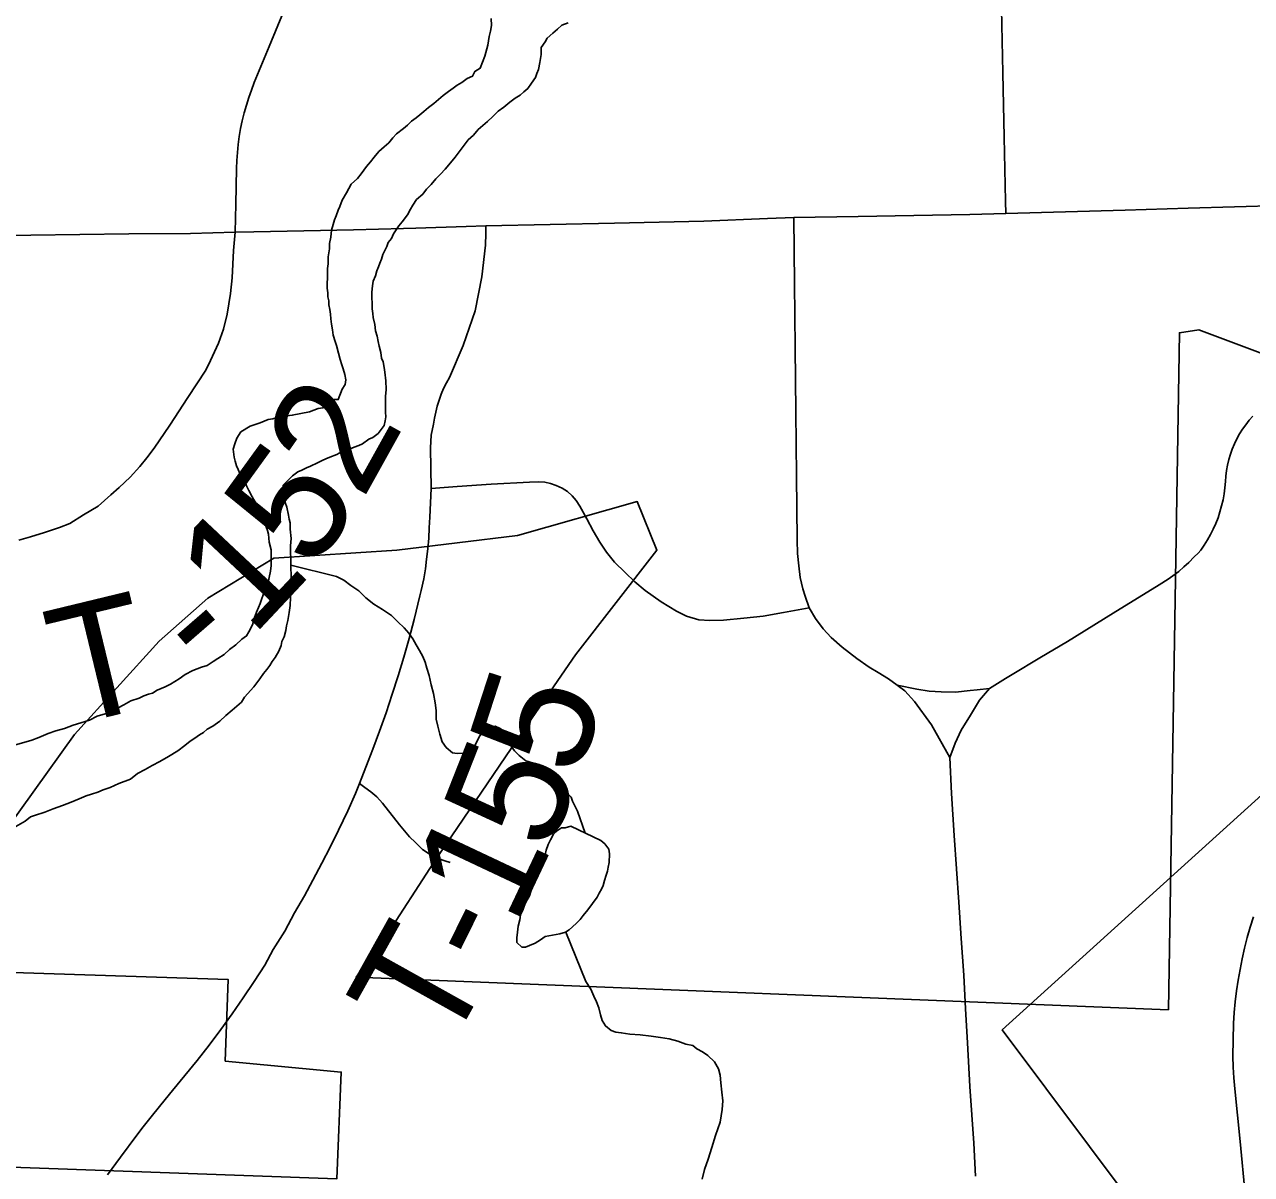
# Model space of a CAD drawing. Extents: x -11.4 to 84.1, y 11.1 to 59.
# Drawn here: x 27.631 to 28.225, y 43.553 to 44.11 of the extents above; entities that cross this region are included whole.
import ezdxf

# ---------------------------------------------------------------- set-up
doc = ezdxf.new("R2010")
doc.units = 0
for name, color, linetype in [('GM_X_Corporation', 7, 'Continuous'), ('GM_X_Major_River', 7, 'Continuous'), ('GM_X_Minor_Lake', 7, 'Continuous'), ('GM_X_Minor_River', 7, 'Continuous'), ('GM_X_State_Route', 7, 'Continuous'), ('GM_X_Township_Road', 7, 'Continuous'), ('GM_X_Township_Road_Text', 7, 'Continuous')]:
    doc.layers.add(name, color=color, linetype=linetype)

msp = doc.modelspace()

# ---------------------------------------------------------------- linework, layer by layer
at = {"layer": 'GM_X_Corporation'}
for points in [[(27.60245, 43.69358), (27.65485, 43.7665), (27.69585, 43.81168), (27.7194, 43.83256), (27.75129, 43.85193), (27.8109, 43.85571), (27.86937, 43.86291), (27.92724, 43.87929), (27.93678, 43.85568), (27.89731, 43.805), (27.86932, 43.76424), (27.82857, 43.70433), (27.80519, 43.66818), (27.79118, 43.6491), (28.18437, 43.63324), (28.18965, 43.96101), (28.19911, 43.96243), (28.49325, 43.85199)], [(28.39493, 43.06284), (28.01471, 43.10114), (28.01642, 43.12177), (28.02321, 43.19167), (28.06371, 43.18776), (28.08095, 43.36972), (28.14049, 43.36615), (28.14607, 43.42915), (28.12965, 43.43068), (28.13476, 43.48525), (28.21277, 43.47818), (28.2091, 43.48293), (28.10396, 43.6235), (28.26522, 43.76952)], [(27.59725, 43.55802), (27.78185, 43.55134), (27.78398, 43.60307), (27.72789, 43.60843), (27.72928, 43.64787), (27.59541, 43.65224)]]:
    msp.add_lwpolyline(points, dxfattribs=at)
at = {"layer": 'GM_X_Major_River'}
for points in [[(27.85659, 44.11315), (27.85665, 44.10973), (27.85631, 44.10706), (27.8556, 44.10438), (27.85491, 44.10019), (27.85348, 44.09484), (27.8513, 44.0891), (27.84866, 44.08754), (27.84756, 44.08524), (27.84492, 44.08406), (27.8423, 44.08211), (27.84004, 44.08093), (27.83817, 44.07938), (27.83591, 44.07782), (27.83329, 44.07588), (27.83104, 44.07394), (27.82879, 44.072), (27.82617, 44.07006), (27.82392, 44.06812), (27.82205, 44.06657), (27.82018, 44.06502), (27.81792, 44.06346), (27.81606, 44.06152), (27.81418, 44.05997), (27.81081, 44.05726), (27.80894, 44.05533), (27.80708, 44.05301), (27.80484, 44.05107), (27.80222, 44.04875), (27.79998, 44.04605), (27.79812, 44.04374), (27.79626, 44.04143), (27.79366, 44.03796), (27.7918, 44.03565), (27.78881, 44.03294)], [(27.88261, 44.10179), (27.88372, 44.10371), (27.88634, 44.10603), (27.88858, 44.10797), (27.89083, 44.10991), (27.89385, 44.1111)], [(27.75933, 43.8659), (27.75928, 43.86895), (27.75886, 43.87084), (27.75845, 43.87273), (27.75763, 43.87652), (27.75683, 43.87879), (27.75603, 43.88144), (27.7556, 43.88448), (27.75593, 43.88714), (27.76041, 43.89178), (27.76304, 43.89372), (27.76493, 43.89451), (27.76718, 43.89569), (27.76907, 43.89649), (27.77246, 43.89806), (27.77472, 43.89924), (27.77661, 43.90003), (27.77849, 43.90082), (27.78189, 43.90202), (27.78528, 43.90398), (27.7883, 43.90479), (27.79019, 43.90558), (27.79245, 43.90638), (27.79434, 43.90717), (27.79734, 43.9095), (27.79922, 43.91029), (27.80185, 43.91223), (27.80482, 43.91609), (27.80517, 43.91837), (27.80551, 43.92028), (27.80547, 43.92256), (27.80544, 43.92446), (27.80541, 43.92636), (27.80538, 43.92826), (27.80535, 43.93016), (27.80567, 43.93359), (27.8056, 43.93777), (27.80515, 43.94195), (27.80473, 43.94422), (27.80431, 43.94688), (27.80352, 43.94876), (27.80309, 43.95142), (27.80228, 43.95445), (27.80186, 43.95672), (27.80144, 43.95938), (27.80063, 43.96202), (27.8002, 43.96506), (27.79939, 43.96847), (27.79936, 43.97037), (27.79894, 43.97264), (27.79889, 43.97531), (27.79885, 43.97797), (27.7988, 43.98063), (27.79913, 43.98368), (27.79947, 43.98596), (27.80057, 43.98864), (27.80129, 43.99094), (27.80202, 43.99285), (27.80274, 43.99476), (27.80347, 43.99667), (27.80419, 43.99897), (27.80603, 44.0028), (27.80675, 44.00471), (27.80824, 44.00664), (27.80934, 44.00894), (27.81194, 44.01279), (27.81343, 44.01471), (27.81602, 44.01818), (27.8175, 44.02086), (27.81861, 44.02278), (27.82046, 44.02547), (27.82345, 44.02818), (27.82531, 44.0305), (27.82755, 44.03282), (27.82979, 44.03551), (27.83203, 44.03783), (27.83427, 44.04015), (27.83687, 44.04324), (27.83911, 44.04594), (27.84542, 44.0544), (27.84804, 44.05673), (27.85028, 44.05943), (27.85252, 44.06137), (27.85477, 44.0633), (27.85739, 44.06563), (27.86, 44.06833), (27.86263, 44.07028), (27.86563, 44.07261), (27.86825, 44.07455), (27.87051, 44.07611), (27.87238, 44.07766), (27.87425, 44.07921), (27.87611, 44.08191), (27.87796, 44.0846), (27.87869, 44.08651), (27.87942, 44.08843), (27.88012, 44.09186), (27.88047, 44.09377), (27.88081, 44.09567), (27.88076, 44.09909), (27.88261, 44.10179)], [(27.78881, 44.03294), (27.7866, 44.02872), (27.78438, 44.02526), (27.78329, 44.0222), (27.78257, 44.02029), (27.78147, 44.01761), (27.78074, 44.0157), (27.78002, 44.0134), (27.77931, 44.01073), (27.77898, 44.0073), (27.77828, 44.00425), (27.77832, 44.00159), (27.77797, 43.99968), (27.77762, 43.99777), (27.77768, 43.99435), (27.77734, 43.99206), (27.77738, 43.98978), (27.77712, 43.98255), (27.77754, 43.98028), (27.77757, 43.97838), (27.77798, 43.97649), (27.77801, 43.97458), (27.77843, 43.97231), (27.77885, 43.97003), (27.77889, 43.96775), (27.77931, 43.9651), (27.77974, 43.96244), (27.78016, 43.95979), (27.78097, 43.95676), (27.78176, 43.95487), (27.78259, 43.95108), (27.7834, 43.94806), (27.7842, 43.94541), (27.78499, 43.94352), (27.7858, 43.94087), (27.78622, 43.93821), (27.78588, 43.93593), (27.7844, 43.93362), (27.78258, 43.92865), (27.78068, 43.92862), (27.77505, 43.92472), (27.77278, 43.9243), (27.76863, 43.92271), (27.7603, 43.92106), (27.75651, 43.92061), (27.75348, 43.92018), (27.75083, 43.91938), (27.74856, 43.91896), (27.74479, 43.91738), (27.73988, 43.91578), (27.73537, 43.91304), (27.73352, 43.90997), (27.73243, 43.90729), (27.73171, 43.90462), (27.73215, 43.90082), (27.73257, 43.89892), (27.73336, 43.89666), (27.73415, 43.89477), (27.73494, 43.89288), (27.73612, 43.891), (27.73729, 43.88912), (27.73809, 43.88685), (27.73926, 43.88459), (27.74083, 43.88157), (27.742, 43.87969), (27.74317, 43.87781), (27.74435, 43.87555), (27.74553, 43.87328), (27.74671, 43.87064), (27.74713, 43.86837), (27.74832, 43.86534), (27.74873, 43.86345), (27.74918, 43.85965), (27.75, 43.85586), (27.75004, 43.85358), (27.75009, 43.85054), (27.75013, 43.84826), (27.74979, 43.84559), (27.74838, 43.83949), (27.74728, 43.83681), (27.74619, 43.83413), (27.74547, 43.83183), (27.74474, 43.82992), (27.74401, 43.82801), (27.74291, 43.82571), (27.74182, 43.82265), (27.74111, 43.81959), (27.73927, 43.81614), (27.73817, 43.81422), (27.73591, 43.81267), (27.73292, 43.80995), (27.72992, 43.80762), (27.7273, 43.8053), (27.72429, 43.80335), (27.72204, 43.80179), (27.71904, 43.79984), (27.71639, 43.79903), (27.71224, 43.79745), (27.70847, 43.79548), (27.70547, 43.79353), (27.70133, 43.7908)], [(27.62653, 43.72189), (27.63104, 43.72462), (27.63367, 43.72657), (27.63555, 43.72736), (27.64046, 43.72896), (27.64461, 43.73055), (27.64914, 43.73214), (27.6533, 43.73374), (27.65707, 43.73532), (27.66046, 43.73689), (27.6631, 43.7377), (27.66613, 43.73851), (27.66877, 43.73969), (27.67217, 43.74089), (27.67631, 43.74286), (27.68197, 43.74485), (27.68535, 43.74757), (27.68911, 43.74953), (27.6925, 43.75149), (27.69626, 43.75345), (27.7004, 43.7558), (27.70492, 43.75854), (27.70829, 43.76126), (27.71091, 43.7632), (27.71317, 43.76476), (27.71542, 43.76632), (27.7173, 43.76749), (27.71917, 43.76904), (27.72181, 43.7706), (27.72518, 43.77294), (27.72818, 43.77565), (27.73117, 43.77836), (27.73342, 43.7803), (27.73566, 43.78224), (27.73714, 43.78455), (27.74162, 43.78956), (27.74311, 43.79149), (27.74459, 43.79341), (27.74644, 43.79611), (27.74793, 43.79803), (27.74942, 43.79996), (27.75053, 43.80188), (27.75201, 43.8038), (27.75386, 43.80688), (27.75496, 43.80956), (27.7553, 43.81146), (27.7564, 43.81376), (27.75711, 43.81681), (27.75746, 43.8191), (27.75817, 43.82178), (27.75886, 43.82559), (27.75919, 43.82902), (27.7595, 43.83283), (27.75947, 43.83473), (27.7598, 43.83777), (27.75974, 43.84157), (27.75969, 43.84424), (27.75965, 43.84652), (27.75962, 43.84842), (27.75957, 43.85146), (27.75951, 43.85488), (27.75946, 43.85792), (27.75978, 43.86135), (27.75933, 43.8659)], [(27.70133, 43.7908), (27.6987, 43.78962), (27.69681, 43.78883), (27.69492, 43.78803), (27.69267, 43.78648), (27.69078, 43.78606), (27.68851, 43.78527), (27.68625, 43.78409), (27.6821, 43.78288), (27.67871, 43.78092), (27.67608, 43.77936), (27.67269, 43.77778), (27.66967, 43.77659), (27.66589, 43.77539), (27.66213, 43.77343), (27.65797, 43.77222), (27.65419, 43.77101), (27.65004, 43.76942), (27.64588, 43.76821), (27.6421, 43.76701), (27.63758, 43.76504), (27.63418, 43.76384), (27.62473, 43.76102)]]:
    msp.add_lwpolyline(points, dxfattribs=at)
at = {"layer": 'GM_X_Minor_Lake'}
for points in [[(27.90961, 43.71513), (27.89506, 43.72212), (27.89241, 43.72132), (27.89052, 43.72128), (27.88864, 43.72011), (27.88677, 43.71818), (27.88529, 43.71549), (27.88419, 43.7132), (27.8831, 43.71052), (27.88276, 43.70823), (27.88203, 43.70631), (27.88058, 43.70249), (27.87986, 43.7002), (27.87913, 43.69828), (27.8784, 43.69637), (27.87729, 43.69445), (27.87619, 43.69215), (27.87512, 43.68833), (27.87327, 43.68526), (27.87254, 43.68334), (27.87181, 43.68143), (27.87071, 43.67913), (27.87037, 43.67684), (27.86966, 43.67379), (27.86933, 43.67074), (27.869, 43.66808), (27.86904, 43.6658)], [(27.90961, 43.71513), (27.89506, 43.72212), (27.89241, 43.72132), (27.89052, 43.72128), (27.88864, 43.72011), (27.88677, 43.71818), (27.88529, 43.71549), (27.88419, 43.7132), (27.8831, 43.71052), (27.88276, 43.70823), (27.88203, 43.70631), (27.88058, 43.70249), (27.87986, 43.7002), (27.87913, 43.69828), (27.8784, 43.69637), (27.87729, 43.69445), (27.87619, 43.69215), (27.87512, 43.68833), (27.87327, 43.68526), (27.87254, 43.68334), (27.87181, 43.68143), (27.87071, 43.67913), (27.87037, 43.67684), (27.86966, 43.67379), (27.86933, 43.67074), (27.869, 43.66808), (27.86904, 43.6658), (27.87136, 43.66355), (27.87325, 43.66358), (27.87514, 43.66438), (27.87778, 43.66556), (27.88041, 43.66712), (27.88266, 43.66868), (27.88986, 43.66994), (27.8925, 43.67074), (27.89438, 43.67192), (27.89775, 43.67501), (27.89962, 43.67695), (27.9011, 43.67887), (27.90334, 43.68157), (27.90556, 43.68465), (27.90779, 43.68773), (27.9089, 43.68965), (27.91, 43.69157), (27.91073, 43.69348), (27.91146, 43.69577), (27.91217, 43.69845), (27.9129, 43.70036), (27.91325, 43.70227), (27.91359, 43.70455), (27.9139, 43.70874), (27.91348, 43.71102), (27.91153, 43.71365), (27.90961, 43.71513)], [(27.86904, 43.6658), (27.87136, 43.66355), (27.87325, 43.66358), (27.87514, 43.66438), (27.87778, 43.66556), (27.88041, 43.66712), (27.88266, 43.66868), (27.88986, 43.66994), (27.8925, 43.67074), (27.89438, 43.67192), (27.89775, 43.67501), (27.89962, 43.67695), (27.9011, 43.67887), (27.90334, 43.68157), (27.90556, 43.68465), (27.90779, 43.68773), (27.9089, 43.68965), (27.91, 43.69157), (27.91073, 43.69348), (27.91146, 43.69577), (27.91217, 43.69845), (27.9129, 43.70036), (27.91325, 43.70227), (27.91359, 43.70455), (27.9139, 43.70874), (27.91348, 43.71102), (27.91153, 43.71365), (27.90961, 43.71513)]]:
    msp.add_lwpolyline(points, dxfattribs=at)
at = {"layer": 'GM_X_Minor_River'}
for points in [[(27.75962, 43.84849), (27.78174, 43.84308), (27.78519, 43.84123), (27.78865, 43.83863), (27.79249, 43.83603), (27.79597, 43.83266), (27.79982, 43.82968), (27.80404, 43.82709), (27.80827, 43.82412), (27.81136, 43.82113), (27.81444, 43.81814), (27.81677, 43.81552), (27.81871, 43.81288), (27.82028, 43.80987), (27.82184, 43.80723), (27.82341, 43.80422), (27.8246, 43.80157), (27.82541, 43.79855), (27.8266, 43.79514), (27.82744, 43.79059), (27.82865, 43.78643), (27.82949, 43.78188), (27.82993, 43.77809), (27.83, 43.77391), (27.83082, 43.77049), (27.83164, 43.76671), (27.83284, 43.76292), (27.83479, 43.76029), (27.83787, 43.75768), (27.84015, 43.75734), (27.84395, 43.7574), (27.84623, 43.75744), (27.84919, 43.76205), (27.85066, 43.76512), (27.85213, 43.76781), (27.85475, 43.77013), (27.85854, 43.77057), (27.86084, 43.76947), (27.86315, 43.76761), (27.86433, 43.76534), (27.86513, 43.76307), (27.8663, 43.76081), (27.86786, 43.75856), (27.87018, 43.75631), (27.87326, 43.7537), (27.87708, 43.75263), (27.87899, 43.7519), (27.88206, 43.75005), (27.88437, 43.74818), (27.8863, 43.74631), (27.88823, 43.74444), (27.89133, 43.74069), (27.89327, 43.73806), (27.8952, 43.73619), (27.89599, 43.7343), (27.89718, 43.73166), (27.89836, 43.7294), (27.90204, 43.71877)], [(27.89265, 43.67083), (27.9024, 43.64695), (27.90474, 43.64319), (27.90632, 43.63979), (27.9075, 43.63715), (27.90869, 43.63413), (27.90951, 43.63072), (27.91031, 43.62807), (27.91188, 43.62543), (27.91457, 43.6232), (27.91686, 43.62247), (27.91953, 43.62214), (27.92372, 43.62144), (27.92866, 43.62115), (27.93399, 43.62047), (27.93856, 43.61979), (27.94275, 43.6191), (27.94695, 43.61802), (27.95077, 43.61657), (27.9542, 43.61586), (27.95612, 43.61437), (27.95881, 43.6129), (27.9615, 43.61104), (27.96458, 43.60805), (27.96654, 43.60466), (27.96735, 43.60163), (27.96779, 43.59783), (27.96825, 43.59328), (27.9687, 43.5891), (27.96839, 43.58492), (27.96736, 43.57881), (27.96518, 43.57231), (27.96338, 43.56658), (27.96158, 43.56085), (27.95976, 43.55588), (27.9587, 43.55129)]]:
    msp.add_lwpolyline(points, dxfattribs=at)
at = {"layer": 'GM_X_State_Route'}
for points in [[(27.81405, 44.01154), (27.82007, 44.01172), (27.84444, 44.01252), (27.85405, 44.01283), (27.88511, 44.01348), (27.91617, 44.01414), (27.93785, 44.01459), (27.95953, 44.01505), (27.99027, 44.01627), (28.00311, 44.01677), (28.03417, 44.01733), (28.06116, 44.01781), (28.08816, 44.01829), (28.10565, 44.01879), (28.13452, 44.01961), (28.16339, 44.02042), (28.19393, 44.02132), (28.21633, 44.02198), (28.23873, 44.02264)], [(27.60276, 44.00788), (27.63383, 44.00827), (27.65753, 44.00858), (27.68123, 44.00888), (27.71096, 44.00909), (27.7327, 44.00964), (27.74171, 44.0098), (27.76582, 44.0103), (27.78994, 44.01081), (27.81405, 44.01154)]]:
    msp.add_lwpolyline(points, dxfattribs=at)
at = {"layer": 'GM_X_Township_Road'}
for points in [[(27.7327, 44.00964), (27.73298, 44.02319), (27.73327, 44.04056), (27.73341, 44.04443), (27.7337, 44.0483), (27.73413, 44.05217), (27.73465, 44.05601), (27.73531, 44.05984), (27.73607, 44.06364), (27.73702, 44.06741), (27.73806, 44.07115), (27.7392, 44.07485), (27.74048, 44.07851), (27.74191, 44.08213), (27.74912, 44.09965), (27.75633, 44.11718)], [(28.10565, 44.01879), (28.10555, 44.02466), (28.10487, 44.05572), (28.10419, 44.08678), (28.10352, 44.11785)], [(28.09097, 43.55263), (28.09015, 43.56872), (28.08828, 43.59613), (28.08711, 43.6172), (28.08619, 43.63363), (28.08526, 43.65007), (28.08409, 43.66772), (28.08292, 43.68537), (28.08175, 43.70151), (28.08058, 43.71765), (28.07936, 43.738), (28.07849, 43.75533), (28.06971, 43.7712), (28.06151, 43.78256), (28.05669, 43.78763), (28.05299, 43.79039), (28.04885, 43.79348), (28.0438, 43.79647), (28.03949, 43.79903), (28.03351, 43.80331), (28.02639, 43.80877), (28.02112, 43.81346), (28.01722, 43.81774), (28.01352, 43.82262), (28.01041, 43.82786), (28.00849, 43.83346), (28.00747, 43.83711), (28.00617, 43.84251), (28.00542, 43.84817), (28.00483, 43.85416), (28.00467, 43.86065), (28.00436, 43.89172), (28.00405, 43.92279), (28.00374, 43.95385), (28.00343, 43.98492), (28.00327, 44.00085), (28.00311, 44.01677)], [(27.62793, 43.86056), (27.63351, 43.86213), (27.6403, 43.86428), (27.64756, 43.8667), (27.65258, 43.86865), (27.65918, 43.87283), (27.66635, 43.87711), (27.67249, 43.88251), (27.67658, 43.88604), (27.68179, 43.89116), (27.68653, 43.89618), (27.68997, 43.90046), (27.69351, 43.9052), (27.70104, 43.91627), (27.70974, 43.92962), (27.71845, 43.94296), (27.72077, 43.9476), (27.72451, 43.9559), (27.72699, 43.96269), (27.72876, 43.97004), (27.73043, 43.98009), (27.73118, 43.98762), (27.73189, 44.0009), (27.7327, 44.00964)], [(27.67093, 43.55333), (27.6771, 43.56192), (27.68506, 43.5726), (27.68814, 43.5766), (27.69127, 43.58057), (27.69663, 43.5872), (27.70232, 43.5941), (27.70834, 43.60137), (27.71422, 43.60874), (27.72, 43.61618), (27.72564, 43.62373), (27.73114, 43.63135), (27.73654, 43.63908), (27.74186, 43.64687), (27.74698, 43.65476), (27.75111, 43.66237), (27.7567, 43.67134), (27.76138, 43.68018), (27.76619, 43.68837), (27.7703, 43.69594), (27.77461, 43.70414), (27.77863, 43.71196), (27.78265, 43.72023), (27.78719, 43.72952), (27.79092, 43.73793), (27.79275, 43.74276), (27.79704, 43.75365), (27.79922, 43.75935), (27.80254, 43.76818), (27.80567, 43.77706), (27.80866, 43.78599), (27.81155, 43.79496), (27.81426, 43.80399), (27.81682, 43.81305), (27.81924, 43.82216), (27.82204, 43.83364), (27.82266, 43.83627), (27.82397, 43.84194), (27.8247, 43.84676), (27.82527, 43.85135), (27.82584, 43.85642), (27.82632, 43.8615), (27.8266, 43.86658), (27.8268, 43.87169), (27.82746, 43.88565), (27.82724, 43.90528), (27.8275, 43.91139), (27.82863, 43.9167), (27.82911, 43.91968), (27.82972, 43.92262), (27.83048, 43.92554), (27.83138, 43.92842), (27.83243, 43.93124), (27.83356, 43.93401), (27.83489, 43.93672), (27.83632, 43.93937), (27.84293, 43.95489), (27.84879, 43.97168), (27.85203, 43.98815), (27.85385, 44.00343), (27.85405, 44.00909), (27.85405, 44.01283)], [(28.22524, 43.92068), (28.22344, 43.91863), (28.22178, 43.9165), (28.22022, 43.91429), (28.21879, 43.912), (28.21751, 43.90963), (28.21633, 43.9072), (28.21528, 43.9047), (28.21438, 43.90216), (28.21357, 43.89958), (28.21296, 43.89694), (28.21249, 43.8943), (28.21211, 43.89162), (28.21192, 43.88893), (28.21168, 43.88596), (28.21129, 43.88299), (28.21077, 43.88007), (28.21011, 43.87715), (28.2093, 43.87429), (28.2084, 43.87146), (28.20731, 43.86869), (28.20607, 43.86596), (28.20475, 43.8633), (28.20328, 43.86071), (28.20171, 43.85818), (28.20001, 43.85575), (28.1988, 43.85434), (28.19685, 43.85248), (28.19421, 43.84976), (28.19178, 43.84761), (28.18933, 43.84546), (28.18641, 43.84332), (28.18426, 43.84166), (28.17982, 43.83892), (28.15764, 43.82524), (28.13546, 43.81157), (28.12209, 43.80355), (28.10871, 43.79552), (28.10546, 43.79362), (28.09773, 43.78877)], [(27.82746, 43.88565), (27.84011, 43.88665), (27.8565, 43.88773), (27.87507, 43.8887), (27.87923, 43.88887), (27.88248, 43.88862), (27.88522, 43.88804), (27.88806, 43.88712), (27.89088, 43.8857), (27.89346, 43.88412), (27.89579, 43.88212), (27.89771, 43.87979), (27.8995, 43.87707), (27.9028, 43.87095), (27.90595, 43.86506), (27.9092, 43.85966), (27.91236, 43.85474), (27.91619, 43.84991), (27.92143, 43.845), (27.92609, 43.84034), (27.93103, 43.83621), (27.93891, 43.83077), (27.94624, 43.82619), (27.95115, 43.82378), (27.95705, 43.82203), (27.96247, 43.8217), (27.96904, 43.82186), (27.97886, 43.82286), (27.98823, 43.82387), (27.99801, 43.82553), (28.01041, 43.82786)], [(28.05299, 43.79039), (28.0626, 43.78851), (28.06858, 43.78746), (28.0743, 43.7872), (28.08132, 43.78707), (28.08834, 43.78773), (28.09186, 43.78812), (28.09773, 43.78877)], [(28.09773, 43.78877), (28.09289, 43.78308), (28.08849, 43.77588), (28.08398, 43.76859), (28.0812, 43.76235), (28.07849, 43.75533)], [(27.79275, 43.74276), (27.79538, 43.74089), (27.79837, 43.73876), (27.80121, 43.73629), (27.80389, 43.73327), (27.81218, 43.72274), (27.81701, 43.71703), (27.81994, 43.71419), (27.8234, 43.71091), (27.82703, 43.7084), (27.83091, 43.7065), (27.8341, 43.70529), (27.83668, 43.70451)], [(28.2246, 43.51302), (28.22153, 43.54394), (28.21901, 43.56946), (28.21648, 43.59498), (28.21606, 43.60022), (28.21573, 43.6055), (28.21554, 43.61077), (28.21584, 43.62658), (28.21622, 43.63185), (28.21669, 43.63709), (28.21736, 43.64233), (28.21812, 43.64755), (28.21902, 43.65275), (28.22002, 43.65791), (28.2212, 43.66307), (28.22248, 43.66817), (28.22396, 43.67326), (28.22547, 43.67829)]]:
    msp.add_lwpolyline(points, dxfattribs=at)

# ---------------------------------------------------------------- texts
at = {"layer": 'GM_X_Township_Road_Text'}
for s, rotation, p in [('2', 60.96065, (27.79421, 43.87952)), ('5', 54.13046, (27.76974, 43.84493)), ('1', 46.82099, (27.74076, 43.81332)), ('T', 13.60592, (27.65124, 43.7702)), ('-', 40.98481, (27.7186, 43.79364)), ('5', 72.02216, (27.89861, 43.74473)), ('5', 68.52102, (27.88452, 43.7086)), ('1', 64.75336, (27.86797, 43.6732)), ('T', 60.83134, (27.835, 43.61139)), ('-', 63.76131, (27.85718, 43.6513))]:
    msp.add_text(s, height=0.05682, rotation=rotation, dxfattribs=at).set_placement(p)

doc.saveas('drawing.dxf')
